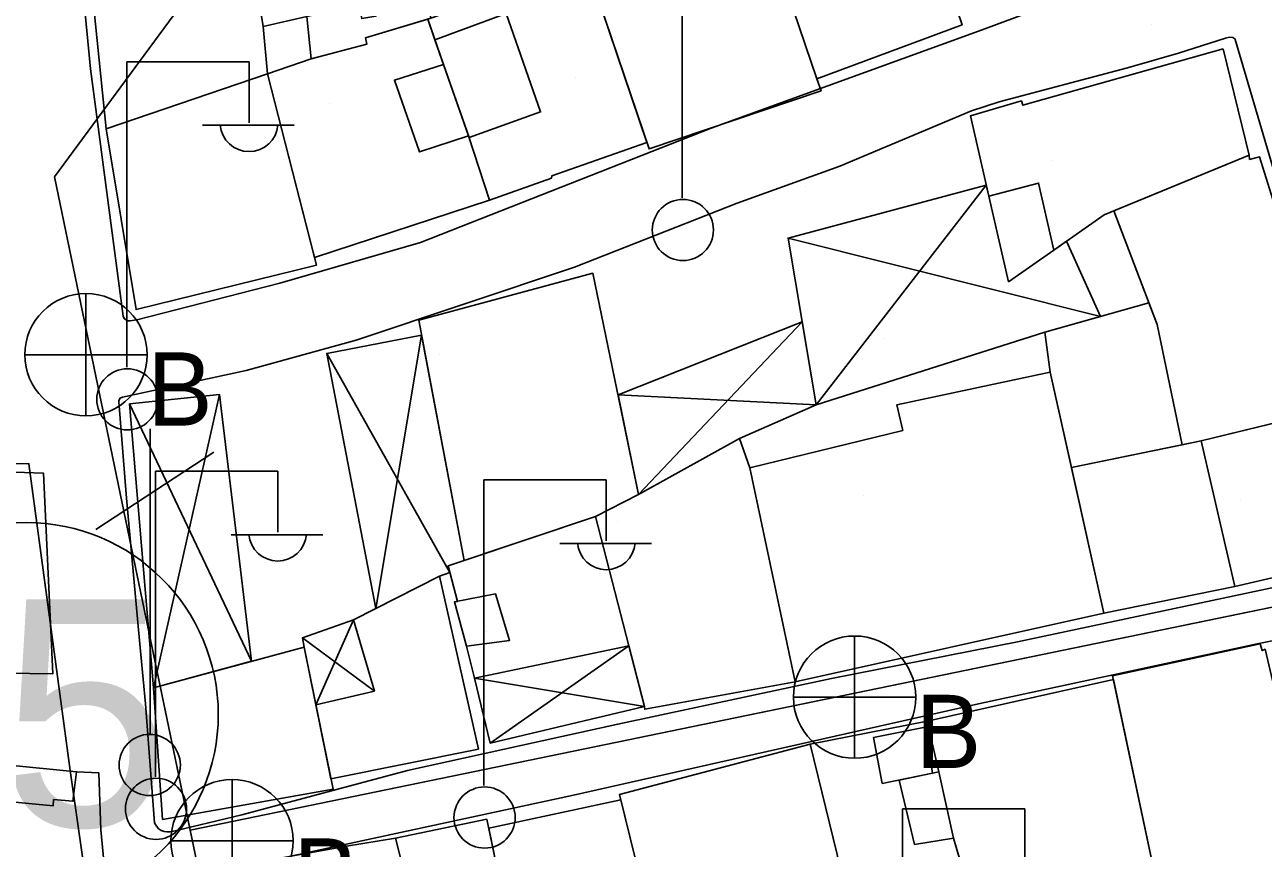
# Model space of a CAD drawing. Extents: x 417997 to 421451, y 4451742 to 4455216.
# Drawn here: x 419192.9 to 419263.8, y 4453485.5 to 4453532.7 of the extents above; entities that cross this region are included whole.
import ezdxf

# ---------------------------------------------------------------- set-up
doc = ezdxf.new("R2010")
doc.units = 0
for name, color, linetype in [('ADAKENARI', 7, 'Continuous'), ('B_Mesken', 7, 'Continuous'), ('B_Sundurma', 7, 'Continuous'), ('B_Teras', 7, 'Continuous'), ('Default', 7, 'Continuous'), ('KALDIRIM', 7, 'Continuous'), ('KD_DAIRE', 7, 'Continuous'), ('KD_YGEN', 7, 'Continuous'), ('PL_AYA_PARK_DINLENME', 7, 'Continuous'), ('PL_KON_MEV_350', 7, 'Continuous'), ('S_Elektrik_Diregi', 7, 'Continuous'), ('S_Rogar_Kapagi_Buski', 7, 'Continuous'), ('S_Telefon_Diregi', 7, 'Continuous'), ('TR_ORTAYOGUNKONUT', 7, 'Continuous'), ('TR_PARKALANI', 7, 'Continuous'), ('Yol_Sose', 7, 'Continuous')]:
    doc.layers.add(name, color=color, linetype=linetype)

# ---------------------------------------------------------------- blocks, each defined once
blk = doc.blocks.new('POINT_DISPLAY')
at = {"layer": 'Default'}
blk.add_line((0, 0), (0, 0), dxfattribs=at)

msp = doc.modelspace()

# ---------------------------------------------------------------- linework, layer by layer
at = {"layer": 'ADAKENARI'}
for p, q in [((419194.603, 4453523.947), (419202.527, 4453534.721)), ((419194.603, 4453523.947), (419202.527, 4453534.721)), ((419200.285, 4453496.517), (419194.603, 4453523.947)), ((419200.285, 4453496.517), (419194.603, 4453523.947)), ((419299.997, 4453506.67), (419202.368, 4453486.526)), ((419299.997, 4453506.67), (419202.368, 4453486.526)), ((419200.285, 4453496.517), (419207.202, 4453463.346)), ((419200.285, 4453496.517), (419207.202, 4453463.346))]:
    msp.add_line(p, q, dxfattribs=at)
at = {"layer": 'B_Mesken'}
for points in [[(419204.935, 4453542.211), (419206.537, 4453532.552), (419209.039, 4453533.126), (419209.291, 4453530.711), (419212.47, 4453531.551), (419212.392, 4453531.904), (419216.142, 4453533.036), (419213.499, 4453544.742), (419210.648, 4453544.279), (419210.742, 4453543.836)], [(419238.224, 4453529.555), (419234.893, 4453539.407), (419243.264, 4453542.278), (419246.54, 4453532.658)], [(419205.013, 4453541.738), (419200.775, 4453540.935), (419200.799, 4453540.474), (419197.159, 4453539.856), (419197.287, 4453538.932), (419196.336, 4453538.697), (419197.57, 4453526.693), (419206.788, 4453529.838), (419206.537, 4453532.552)], [(419225.043, 4453536.152), (419231.784, 4453538.694), (419231.971, 4453538.313), (419234.893, 4453539.407), (419238.224, 4453529.555), (419238.463, 4453528.876), (419228.625, 4453525.548)], [(419228.502, 4453525.913), (419223.063, 4453524.009), (419223.035, 4453523.874), (419219.499, 4453522.604), (419218.29, 4453526.301), (419216.374, 4453531.798), (419215.957, 4453532.98), (419216.142, 4453533.036), (419225.043, 4453536.152)], [(419219.499, 4453522.604), (419209.487, 4453519.333), (419206.788, 4453529.838), (419209.291, 4453530.711), (419212.47, 4453531.551), (419212.392, 4453531.904), (419215.957, 4453532.98), (419216.866, 4453530.388), (419218.29, 4453526.301)], [(419261.481, 4453531.279), (419262.96, 4453525.185), (419254.663, 4453521.779), (419251.78, 4453519.755), (419249.196, 4453517.938), (419248.06, 4453522.842), (419247.024, 4453527.442), (419249.933, 4453528.298), (419250.01, 4453528.046)], [(419206.788, 4453529.838), (419209.601, 4453518.889), (419199.276, 4453516.35), (419197.57, 4453526.693)], [(419262.96, 4453525.185), (419262.986, 4453524.941), (419263.556, 4453525.098), (419268.031, 4453510.732), (419260.225, 4453508.832), (419259.126, 4453508.605), (419257.69, 4453515.5), (419255.213, 4453522.005)], [(419218.044, 4453501.972), (419215.445, 4453515.731), (419225.415, 4453518.43), (419228.028, 4453505.758), (419225.558, 4453504.494)], [(419257.224, 4453516.724), (419251.273, 4453515.044), (419251.585, 4453512.766), (419252.796, 4453507.304), (419259.126, 4453508.605), (419257.69, 4453515.5)], [(419234.39, 4453507.282), (419243.145, 4453509.426), (419242.804, 4453510.894), (419251.585, 4453512.766), (419254.648, 4453498.957), (419236.977, 4453495.024)], [(419260.225, 4453508.832), (419262.137, 4453500.496), (419271.265, 4453502.608), (419268.702, 4453510.895)], [(419228.028, 4453505.758), (419233.807, 4453508.96), (419234.39, 4453507.282), (419236.977, 4453495.024), (419228.382, 4453493.459), (419228.356, 4453493.622), (419227.465, 4453497.099), (419225.558, 4453504.494)], [(419260.225, 4453508.832), (419252.796, 4453507.304), (419254.648, 4453498.957), (419262.137, 4453500.496)], [(419184.111, 4453507.331), (419193.98, 4453506.97), (419194.511, 4453495.495), (419183.877, 4453495.648)], [(419217.668, 4453499.637), (419217.126, 4453501.664), (419225.558, 4453504.494), (419227.465, 4453497.099), (419218.639, 4453495.231), (419218.175, 4453497.07), (419217.484, 4453499.601)], [(419210.423, 4453489.48), (419209.567, 4453493.706), (419212.905, 4453494.498), (419211.709, 4453498.581), (419216.642, 4453501.081), (419218.865, 4453491.18)], [(419200.779, 4453487.155), (419200.27, 4453494.695), (419208.896, 4453497.022), (419210.545, 4453488.878)], [(419255.148, 4453495.381), (419257.68, 4453483.443), (419266.65, 4453485.106), (419263.87, 4453496.899), (419263.707, 4453496.819), (419263.601, 4453497.199)], [(419244.54, 4453492.769), (419255.194, 4453495.165), (419257.68, 4453483.443), (419257.126, 4453483.341), (419257.019, 4453483.532), (419253.675, 4453482.83), (419254.067, 4453481.009), (419249.662, 4453480.019), (419249.502, 4453480.454), (419248.586, 4453484.586), (419246.6, 4453484.201), (419246.051, 4453486.074), (419245.204, 4453489.871)], [(419237.85, 4453491.459), (419244.54, 4453492.769), (419245.204, 4453489.871), (419246.051, 4453486.074), (419246.795, 4453483.537), (419247.476, 4453480.974), (419244.134, 4453480.292), (419243.629, 4453482.235), (419242.218, 4453481.986), (419240.069, 4453481.632), (419239.392, 4453485.148)], [(419228.682, 4453481.43), (419226.925, 4453488.574), (419237.85, 4453491.459), (419239.392, 4453485.148), (419239.392, 4453485.148), (419239.618, 4453483.975), (419240.069, 4453481.632), (419240.366, 4453479.348), (419235.786, 4453478.295), (419235.262, 4453480.479), (419233.752, 4453480.078), (419234.147, 4453477.917), (419229.631, 4453477.105)], [(419195.872, 4453489.883), (419187.597, 4453490.687), (419187.17, 4453477.143), (419190.158, 4453476.647), (419198.311, 4453475.606), (419197.248, 4453486.547), (419197.136, 4453489.818)], [(419219.448, 4453486.652), (419227.001, 4453488.264), (419228.682, 4453481.43), (419229.631, 4453477.105), (419227.655, 4453476.669), (419226.464, 4453476.406), (419221.77, 4453475.429)], [(419214.113, 4453486.079), (419219.342, 4453487.164), (419221.795, 4453475.308), (419217.488, 4453474.572), (419217.549, 4453474.293), (419213.931, 4453473.652), (419211.317, 4453485.62)], [(419204.53, 4453471.977), (419203.926, 4453476.948), (419203.75, 4453476.919), (419203.306, 4453479.676), (419205.917, 4453480.068), (419205.084, 4453484.493), (419211.317, 4453485.62), (419213.916, 4453473.817)]]:
    msp.add_lwpolyline(points, close=True, dxfattribs=at)
at = {"layer": 'B_Sundurma'}
for p, q in [((419238.189, 4453510.887), (419247.919, 4453523.466)), ((419236.581, 4453520.443), (419254.461, 4453515.944)), ((419237.388, 4453515.651), (419228.028, 4453505.758)), ((419215.606, 4453514.878), (419212.983, 4453499.226)), ((419210.182, 4453513.839), (419217.228, 4453501.282)), ((419200.27, 4453494.695), (419204.043, 4453511.488)), ((419198.891, 4453510.948), (419205.878, 4453496.208)), ((419226.85, 4453511.47), (419238.189, 4453510.887)), ((419209.567, 4453493.706), (419211.709, 4453498.581)), ((419208.799, 4453497.549), (419212.905, 4453494.498)), ((419219.538, 4453491.52), (419227.465, 4453497.099)), ((419228.356, 4453493.622), (419218.639, 4453495.231))]:
    msp.add_line(p, q, dxfattribs=at)
for points in [[(419247.919, 4453523.466), (419236.581, 4453520.443), (419238.189, 4453510.887), (419251.273, 4453515.044), (419254.461, 4453515.944), (419252.513, 4453520.269), (419251.78, 4453519.755), (419249.196, 4453517.938), (419248.06, 4453522.842)], [(419237.388, 4453515.651), (419226.85, 4453511.47), (419228.028, 4453505.758), (419233.807, 4453508.96), (419238.189, 4453510.887)], [(419215.606, 4453514.878), (419210.182, 4453513.839), (419212.983, 4453499.226), (419216.642, 4453501.081), (419217.228, 4453501.282), (419217.126, 4453501.664), (419218.044, 4453501.972)], [(419198.891, 4453510.948), (419200.27, 4453494.695), (419205.878, 4453496.208), (419204.043, 4453511.488)], [(419209.567, 4453493.706), (419208.896, 4453497.022), (419208.799, 4453497.549), (419211.709, 4453498.581), (419212.905, 4453494.498)], [(419228.356, 4453493.622), (419219.538, 4453491.52), (419218.639, 4453495.231), (419227.465, 4453497.099)]]:
    msp.add_lwpolyline(points, close=True, dxfattribs=at)
at = {"layer": 'B_Teras'}
for points in [[(419209.039, 4453533.126), (419212.027, 4453533.777), (419212.184, 4453533.017), (419212.998, 4453533.145), (419210.648, 4453544.279), (419213.499, 4453544.742), (419216.142, 4453533.036), (419212.392, 4453531.904), (419212.47, 4453531.551), (419209.291, 4453530.711)], [(419216.374, 4453531.798), (419220.451, 4453533.304), (419222.414, 4453527.662), (419218.326, 4453526.198)], [(419218.29, 4453526.301), (419215.49, 4453525.371), (419214.05, 4453529.489), (419216.866, 4453530.388)], [(419248.06, 4453522.842), (419250.915, 4453523.593), (419251.78, 4453519.755), (419249.196, 4453517.938)], [(419218.175, 4453497.07), (419217.484, 4453499.601), (419219.842, 4453500.061), (419220.643, 4453497.397)], [(419241.972, 4453489.204), (419241.461, 4453491.841), (419244.427, 4453492.437), (419244.847, 4453489.802)], [(419187.17, 4453477.143), (419187.597, 4453490.687), (419195.872, 4453489.883), (419195.661, 4453488.189), (419194.551, 4453488.288), (419194.525, 4453487.938), (419190.329, 4453488.326), (419190.238, 4453482.802), (419190.814, 4453482.673), (419190.158, 4453476.647)], [(419244.847, 4453489.802), (419245.204, 4453489.871), (419246.051, 4453486.074), (419243.82, 4453485.721), (419242.942, 4453489.405)], [(419213.916, 4453473.817), (419211.317, 4453485.62), (419214.113, 4453486.079), (419215.917, 4453479.04), (419216.487, 4453479.141), (419217.549, 4453474.293), (419213.931, 4453473.652)]]:
    msp.add_lwpolyline(points, close=True, dxfattribs=at)
at = {"layer": 'KALDIRIM'}
msp.add_arc((419197.394, 4453530.195), 10, 95.63867, 191.70232, dxfattribs=at)
msp.add_arc((419197.394, 4453530.195), 10, 95.63867, 191.70232, dxfattribs=at)
at = {"layer": 'KD_DAIRE'}
msp.add_circle((419192.976, 4453493.154), 11, dxfattribs=at)
msp.add_circle((419192.976, 4453493.154), 11, dxfattribs=at)
at = {"layer": 'PL_AYA_PARK_DINLENME'}
msp.add_lwpolyline([(419391.61, 4453553.39), (419202.527, 4453534.721), (419194.603, 4453523.947), (419200.285, 4453496.517), (419202.368, 4453486.526), (419299.997, 4453506.67), (419368.973, 4453519.655), (419373.133, 4453497.59), (419398.114, 4453502.17), (419404.774, 4453503.862), (419391.61, 4453553.39)], dxfattribs=at)
msp.add_lwpolyline([(419391.61, 4453553.39), (419202.527, 4453534.721), (419194.603, 4453523.947), (419200.285, 4453496.517), (419202.368, 4453486.526), (419299.997, 4453506.67), (419368.973, 4453519.655), (419373.133, 4453497.59), (419398.114, 4453502.17), (419404.774, 4453503.862), (419391.61, 4453553.39)], dxfattribs=at)
at = {"layer": 'PL_KON_MEV_350'}
msp.add_lwpolyline([(419586.562, 4453553.652), (419583.717, 4453575.377), (419568.462, 4453573.979), (419500.569, 4453566.028), (419503.723, 4453528.997), (419507.147, 4453488.81), (419478.456, 4453483.944), (419464.319, 4453518.988), (419404.774, 4453503.862), (419398.114, 4453502.17), (419373.133, 4453497.59), (419368.973, 4453519.655), (419299.997, 4453506.67), (419202.368, 4453486.526), (419207.202, 4453463.346), (419208.327, 4453458.055), (419213.789, 4453432.361), (419287.54, 4453447.951), (419292.566, 4453429.103), (419300.559, 4453430.985)], dxfattribs=at)
msp.add_lwpolyline([(419586.562, 4453553.652), (419583.717, 4453575.377), (419568.462, 4453573.979), (419500.569, 4453566.028), (419503.723, 4453528.997), (419507.147, 4453488.81), (419478.456, 4453483.944), (419464.319, 4453518.988), (419404.774, 4453503.862), (419398.114, 4453502.17), (419373.133, 4453497.59), (419368.973, 4453519.655), (419299.997, 4453506.67), (419202.368, 4453486.526), (419207.202, 4453463.346), (419208.327, 4453458.055), (419213.789, 4453432.361), (419287.54, 4453447.951), (419292.566, 4453429.103), (419300.559, 4453430.985)], dxfattribs=at)
at = {"layer": 'S_Elektrik_Diregi'}
for p, q in [((419230.525, 4453522.739), (419230.525, 4453540.239)), ((419198.737, 4453513.04), (419198.737, 4453530.54)), ((419198.737, 4453530.54), (419205.737, 4453530.54)), ((419205.737, 4453527.04), (419205.737, 4453530.54)), ((419203.077, 4453526.9), (419208.327, 4453526.9)), ((419200.375, 4453489.593), (419200.375, 4453507.093)), ((419200.375, 4453507.093), (419207.375, 4453507.093)), ((419207.375, 4453503.593), (419207.375, 4453507.093)), ((419219.177, 4453489.096), (419219.177, 4453506.596)), ((419219.177, 4453506.596), (419226.177, 4453506.596)), ((419226.177, 4453503.096), (419226.177, 4453506.596)), ((419204.715, 4453503.453), (419209.965, 4453503.453)), ((419223.517, 4453502.956), (419228.767, 4453502.956)), ((419243.126, 4453470.255), (419243.126, 4453487.755)), ((419243.126, 4453487.755), (419250.126, 4453487.755)), ((419250.126, 4453484.255), (419250.126, 4453487.755))]:
    msp.add_line(p, q, dxfattribs=at)
for centre in [(419230.561, 4453520.904), (419198.773, 4453511.204), (419200.411, 4453487.758), (419219.213, 4453487.26)]:
    msp.add_circle(centre, 1.75, dxfattribs=at)
for centre in [(419205.738, 4453527.053), (419207.375, 4453503.606), (419226.178, 4453503.109)]:
    msp.add_arc(centre, 1.658, 184.83843, 355.14641, dxfattribs=at)
at = {"layer": 'S_Rogar_Kapagi_Buski'}
for p, q in [((419196.405, 4453517.264), (419196.405, 4453510.263)), ((419192.905, 4453513.763), (419199.905, 4453513.763)), ((419240.385, 4453497.653), (419240.385, 4453490.653)), ((419236.885, 4453494.153), (419243.885, 4453494.153)), ((419204.765, 4453489.433), (419204.765, 4453482.433)), ((419201.265, 4453485.933), (419208.265, 4453485.933))]:
    msp.add_line(p, q, dxfattribs=at)
for centre in [(419196.405, 4453513.763), (419240.385, 4453494.153), (419204.765, 4453485.933)]:
    msp.add_circle(centre, 3.5, dxfattribs=at)
at = {"layer": 'S_Telefon_Diregi'}
for p, q in [((419200.087, 4453492.018), (419200.087, 4453509.518)), ((419196.972, 4453503.743), (419203.727, 4453508.188))]:
    msp.add_line(p, q, dxfattribs=at)
msp.add_circle((419200.052, 4453490.268), 1.754, dxfattribs=at)
at = {"layer": 'TR_ORTAYOGUNKONUT'}
msp.add_lwpolyline([(419586.562, 4453553.652), (419583.717, 4453575.377), (419568.462, 4453573.979), (419500.569, 4453566.028), (419503.723, 4453528.997), (419507.147, 4453488.81), (419478.456, 4453483.944), (419464.319, 4453518.988), (419404.774, 4453503.862), (419398.114, 4453502.17), (419373.133, 4453497.59), (419368.973, 4453519.655), (419299.997, 4453506.67), (419202.368, 4453486.526), (419207.202, 4453463.346), (419208.327, 4453458.055), (419213.789, 4453432.361), (419287.54, 4453447.951), (419292.566, 4453429.103), (419300.559, 4453430.985)], dxfattribs=at)
msp.add_lwpolyline([(419586.562, 4453553.652), (419583.717, 4453575.377), (419568.462, 4453573.979), (419500.569, 4453566.028), (419503.723, 4453528.997), (419507.147, 4453488.81), (419478.456, 4453483.944), (419464.319, 4453518.988), (419404.774, 4453503.862), (419398.114, 4453502.17), (419373.133, 4453497.59), (419368.973, 4453519.655), (419299.997, 4453506.67), (419202.368, 4453486.526), (419207.202, 4453463.346), (419208.327, 4453458.055), (419213.789, 4453432.361), (419287.54, 4453447.951), (419292.566, 4453429.103), (419300.559, 4453430.985)], dxfattribs=at)
at = {"layer": 'Yol_Sose'}
for points in [[(419196.657, 4453530.125), (419195.75, 4453539.647)], [(419261.616, 4453537.559), (419247.694, 4453532.363), (419232.185, 4453526.73), (419215.542, 4453520.193), (419207.494, 4453517.86), (419199.316, 4453515.752), (419198.93, 4453515.698), (419198.778, 4453515.705), (419198.778, 4453515.705), (419198.599, 4453515.834), (419198.526, 4453515.968)], [(419258.916, 4453531.023), (419261.602, 4453531.887), (419261.845, 4453531.938), (419262.032, 4453531.928), (419262.142, 4453531.856), (419262.157, 4453531.813), (419265.71, 4453519.774)], [(419256.01, 4453530.183), (419258.916, 4453531.023)], [(419198.526, 4453515.968), (419196.657, 4453530.125)], [(419239.54, 4453524.563), (419247.076, 4453527.725), (419248.658, 4453528.234), (419256.01, 4453530.183)], [(419264.261, 4453500.412), (419249.715, 4453497.323), (419239.064, 4453495.224), (419226.829, 4453492.598), (419214.803, 4453489.952), (419205.328, 4453487.417), (419201.516, 4453486.494), (419201.209, 4453486.448), (419201.029, 4453486.438), (419200.87, 4453486.464), (419200.713, 4453486.512), (419200.534, 4453486.635), (419200.451, 4453486.756), (419200.447, 4453486.761), (419200.324, 4453486.959), (419199.816, 4453493.765), (419199.417, 4453498.008), (419198.722, 4453505.553), (419198.28, 4453511.054), (419198.291, 4453511.14), (419198.367, 4453511.282), (419198.503, 4453511.322), (419205.579, 4453512.849), (419211.873, 4453514.6), (419224.36, 4453518.783), (419233.667, 4453522.438), (419239.54, 4453524.563)], [(419159.931, 4453481.152), (419197.604, 4453475.281), (419195.496, 4453489.961), (419193.142, 4453507.513), (419186.612, 4453507.534)], [(419224.294, 4453488.545), (419247.644, 4453493.808), (419263.421, 4453497.2), (419271.678, 4453498.858)], [(419201.316, 4453483.577), (419224.294, 4453488.545)]]:
    msp.add_lwpolyline(points, dxfattribs=at)

# ---------------------------------------------------------------- block references
at = {"layer": 'TR_PARKALANI', "xscale": 0.1, "yscale": 0.10000000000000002}
for p in [(419257.364, 4453532.647), (419257.364, 4453532.647), (419224.429, 4453529.653), (419224.429, 4453529.653), (419210.357, 4453528.156), (419210.357, 4453528.156), (419251.675, 4453524.862), (419251.675, 4453524.862), (419237.603, 4453523.365), (419237.603, 4453523.365), (419256.166, 4453516.18), (419256.166, 4453516.18), (419242.094, 4453514.683), (419242.094, 4453514.683), (419216.644, 4453513.784), (419216.644, 4453513.784), (419202.572, 4453512.287), (419202.572, 4453512.287), (419240.896, 4453505.7), (419240.896, 4453505.7), (419262.454, 4453505.401), (419262.454, 4453505.401), (419226.824, 4453504.203), (419226.824, 4453504.203), (419219.339, 4453497.916), (419219.339, 4453497.916), (419205.267, 4453496.419), (419205.267, 4453496.419)]:
    msp.add_blockref('POINT_DISPLAY', p, dxfattribs=at)

# ---------------------------------------------------------------- texts
at = {"layer": 'KD_YGEN'}
msp.add_text('15', height=13, dxfattribs=at).set_placement((419181.879, 4453486.76))
msp.add_text('15', height=13, dxfattribs=at).set_placement((419181.879, 4453486.76))
at = {"layer": 'S_Rogar_Kapagi_Buski'}
for p in [(419199.905, 4453509.699), (419243.885, 4453490.089), (419208.265, 4453481.869)]:
    msp.add_text('B', height=4.2, dxfattribs=at).set_placement(p)

doc.saveas('drawing.dxf')
